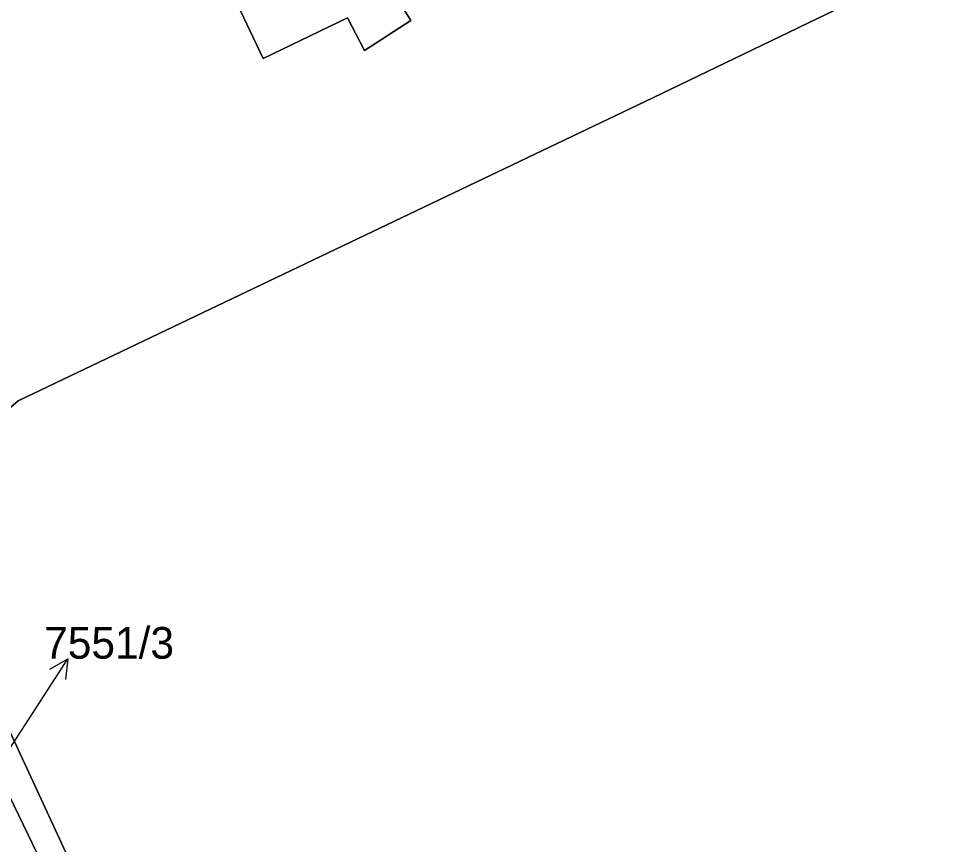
# Model space of a CAD drawing. Extents: x -596233 to -595156, y -1161235 to -1159375.
# Drawn here: x -595356.47 to -595306.63, y -1159851.02 to -1159806.78 of the extents above; entities that cross this region are included whole.
import ezdxf

# ---------------------------------------------------------------- set-up
doc = ezdxf.new("R2010")
doc.units = 0
for name, color, linetype in [('KN_PARC_CIS_POZ', 7, 'Continuous'), ('KN_PARC_PLOCHA', 7, 'Continuous'), ('PARC_C_SIPKA', 7, 'Continuous'), ('parcely_l', 7, 'Continuous')]:
    doc.layers.add(name, color=color, linetype=linetype)

msp = doc.modelspace()

# ---------------------------------------------------------------- linework, layer by layer
at = {"layer": 'KN_PARC_PLOCHA'}
for points in [[(-595356.42, -1159781.47), (-595344.1, -1159777.55), (-595331.89, -1159803.26), (-595336.33, -1159805.49), (-595335.47, -1159806.88), (-595337.95, -1159808.5), (-595338.85, -1159806.74), (-595343.38, -1159808.93)], [(-595337.8, -1159888.14), (-595364.33, -1159833.18), (-595362.64, -1159832.65), (-595337.12, -1159887.83)], [(-595337.8, -1159888.14), (-595340.78, -1159889.49), (-595342.99, -1159885.27), (-595346.26, -1159878.37), (-595348.11, -1159874.45), (-595352.93, -1159864.3), (-595357.26, -1159855.18), (-595367.33, -1159834.14), (-595364.33, -1159833.18)]]:
    msp.add_lwpolyline(points, close=True, dxfattribs=at)
for points in [[(-595356.42, -1159781.47), (-595343.38, -1159808.93), (-595338.85, -1159806.74), (-595337.95, -1159808.5), (-595335.47, -1159806.88), (-595336.33, -1159805.49)], [(-595295.2, -1159797.86), (-595322.51, -1159811.03), (-595356.49, -1159827.26), (-595359.32, -1159829.69), (-595362.41, -1159832.41), (-595362.64, -1159832.65), (-595364.33, -1159833.18), (-595367.33, -1159834.14), (-595367.69, -1159833.39), (-595370.8, -1159826.9), (-595376.43, -1159815.15), (-595386.45, -1159794.19)], [(-595299.55, -1159871.11), (-595334.84, -1159887.13), (-595336.72, -1159887.98), (-595340.65, -1159889.76), (-595344.27, -1159891.41), (-595344.4, -1159891.14), (-595340.78, -1159889.49), (-595337.8, -1159888.14), (-595337.12, -1159887.83), (-595362.64, -1159832.65), (-595362.41, -1159832.41), (-595359.32, -1159829.69), (-595356.49, -1159827.26), (-595322.51, -1159811.03), (-595295.2, -1159797.86)]]:
    msp.add_lwpolyline(points, dxfattribs=at)
at = {"layer": 'PARC_C_SIPKA'}
for points in [[(-595357.21, -1159846.29), (-595355.46, -1159843.59), (-595353.8294, -1159841.0718)], [(-595354.7927, -1159841.6394), (-595353.8294, -1159841.0718), (-595353.9533, -1159842.183)]]:
    msp.add_lwpolyline(points, dxfattribs=at)
at = {"layer": 'parcely_l'}
for points in [[(-595344.1, -1159777.55), (-595331.89, -1159803.26), (-595336.33, -1159805.49), (-595335.47, -1159806.88), (-595337.95, -1159808.5), (-595338.85, -1159806.74), (-595343.38, -1159808.93), (-595356.42, -1159781.47)], [(-595362.64, -1159832.65), (-595362.41, -1159832.41), (-595359.32, -1159829.69), (-595356.49, -1159827.26), (-595322.51, -1159811.03), (-595295.2, -1159797.86), (-595281.12, -1159791.61), (-595271.48, -1159788.63), (-595260.43, -1159799.69), (-595255.44, -1159810.27), (-595246.83, -1159828.43), (-595237.05, -1159851.45), (-595234.37, -1159856.9)], [(-595337.8, -1159888.14), (-595337.12, -1159887.83), (-595362.64, -1159832.65)], [(-595337.8, -1159888.14), (-595364.33, -1159833.18)]]:
    msp.add_lwpolyline(points, dxfattribs=at)

# ---------------------------------------------------------------- texts
at = {"layer": 'KN_PARC_CIS_POZ'}
msp.add_text('7551/3', height=1.7, dxfattribs=at).set_placement((-595355.0966, -1159841.07))

doc.saveas('drawing.dxf')
